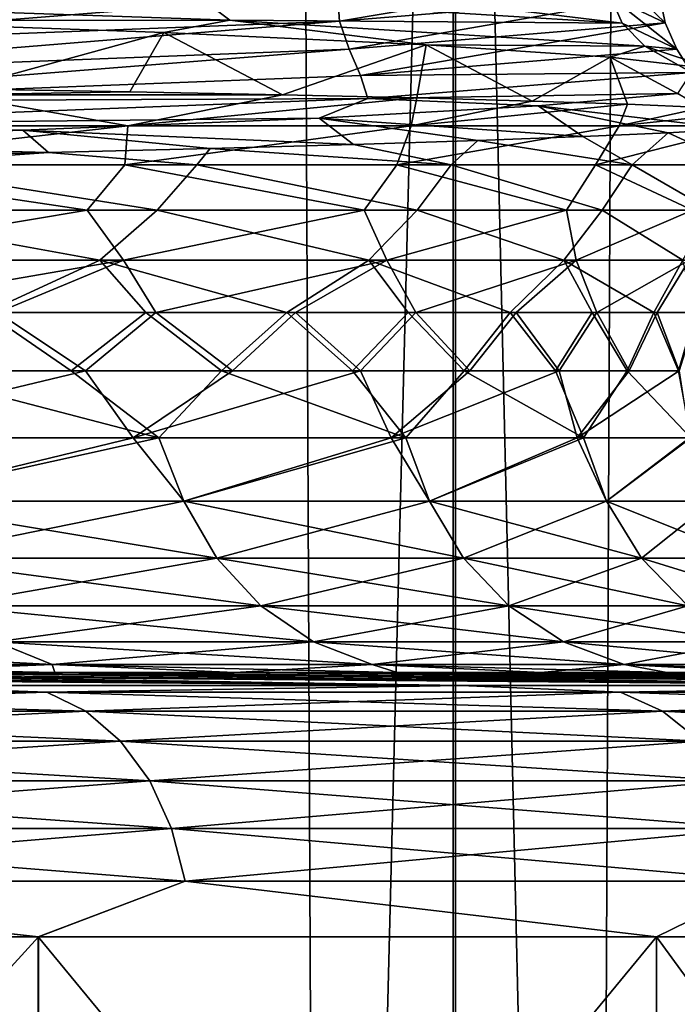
# Model space of a CAD drawing. Header units: metres. Extents: x -24 to 24, y -69 to 184.
# Tile 271 of 656: x 14.26 to 15.57, y -1.63 to 0.33. Entities that reach past the tile are written whole.
import ezdxf

# ---------------------------------------------------------------- set-up
doc = ezdxf.new("R2010")
doc.units = ezdxf.units.M
for name, color, linetype in [('146', 7, 'CONTINUOUS'), ('147', 7, 'CONTINUOUS'), ('16', 7, 'CONTINUOUS'), ('17', 7, 'CONTINUOUS'), ('18', 7, 'CONTINUOUS'), ('19', 7, 'CONTINUOUS'), ('21', 7, 'CONTINUOUS'), ('23', 7, 'CONTINUOUS'), ('367', 7, 'CONTINUOUS'), ('369', 7, 'CONTINUOUS'), ('45', 7, 'CONTINUOUS'), ('46', 7, 'CONTINUOUS'), ('47', 7, 'CONTINUOUS'), ('560', 2, 'CONTINUOUS'), ('569', 2, 'CONTINUOUS'), ('66', 7, 'CONTINUOUS'), ('67', 7, 'CONTINUOUS')]:
    doc.layers.add(name, color=color, linetype=linetype)

msp = doc.modelspace()

# ---------------------------------------------------------------- linework, layer by layer
at = {"layer": '146'}
for points in [[(15.534252, 0.434444, 1.284961), (14.889139, 0.382424, 4.612769), (14.893694, 0.326736, 4.573254)], [(15.530379, 0.378799, 1.242612), (15.534252, 0.434444, 1.284961), (14.893694, 0.326736, 4.573254)], [(14.613861, 0.375078, -5.49071), (14.593572, 0.427461, -5.479781), (15.456069, 0.322972, -2.196077)], [(14.593572, 0.427461, -5.479781), (15.433869, 0.375358, -2.189981), (15.456069, 0.322972, -2.196077)], [(15.433869, 0.375358, -2.189981), (15.431384, 0.430862, -2.146893), (15.541924, 0.323255, 1.20372)], [(15.431384, 0.430862, -2.146893), (15.530379, 0.378799, 1.242612), (15.541924, 0.323255, 1.20372)], [(13.153777, 0.380771, -8.473095), (14.674777, 0.328736, -5.428269), (13.871276, 0.328117, -7.32917)], [(13.153777, 0.380771, -8.473095), (14.613861, 0.375078, -5.49071), (14.674777, 0.328736, -5.428269)], [(14.889139, 0.382424, 4.612769), (13.539876, 0.330404, 7.722426), (13.551488, 0.274674, 7.687259)], [(14.893694, 0.326736, 4.573254), (14.889139, 0.382424, 4.612769), (13.551488, 0.274674, 7.687259)], [(14.613861, 0.375078, -5.49071), (15.456069, 0.322972, -2.196077), (14.674777, 0.328736, -5.428269)], [(15.530379, 0.378799, 1.242612), (14.893694, 0.326736, 4.573254), (14.912609, 0.271152, 4.540312)], [(15.541924, 0.323255, 1.20372), (15.530379, 0.378799, 1.242612), (14.912609, 0.271152, 4.540312)], [(15.456069, 0.322972, -2.196077), (15.433869, 0.375358, -2.189981), (15.564903, 0.270866, 1.202757)], [(15.433869, 0.375358, -2.189981), (15.541924, 0.323255, 1.20372), (15.564903, 0.270866, 1.202757)], [(14.893694, 0.326736, 4.573254), (13.551488, 0.274674, 7.687259), (13.575782, 0.219049, 7.661494)], [(14.912609, 0.271152, 4.540312), (14.893694, 0.326736, 4.573254), (13.575782, 0.219049, 7.661494)], [(13.871276, 0.328117, -7.32917), (14.674777, 0.328736, -5.428269), (14.543921, 0.303829, -5.882465)], [(14.543921, 0.303829, -5.882465), (14.674777, 0.328736, -5.428269), (15.066156, 0.27954, -4.374924)], [(14.674777, 0.328736, -5.428269), (15.501382, 0.276702, -2.126582), (15.066156, 0.27954, -4.374924)], [(14.674777, 0.328736, -5.428269), (15.456069, 0.322972, -2.196077), (15.501382, 0.276702, -2.126582)], [(15.541924, 0.323255, 1.20372), (14.912609, 0.271152, 4.540312), (14.935199, 0.21876, 4.544522)], [(15.564903, 0.270866, 1.202757), (15.541924, 0.323255, 1.20372), (14.935199, 0.21876, 4.544522)], [(15.456069, 0.322972, -2.196077), (15.564903, 0.270866, 1.202757), (15.501382, 0.276702, -2.126582)], [(15.066156, 0.27954, -4.374924), (15.501382, 0.276702, -2.126582), (15.432581, 0.255252, -2.822139)], [(15.432581, 0.255252, -2.822139), (15.501382, 0.276702, -2.126582), (15.639406, 0.230964, -1.240168)], [(15.501382, 0.276702, -2.126582), (15.594476, 0.224668, 1.275732), (15.639406, 0.230964, -1.240168)], [(15.501382, 0.276702, -2.126582), (15.564903, 0.270866, 1.202757), (15.594476, 0.224668, 1.275732)], [(14.912609, 0.271152, 4.540312), (13.575782, 0.219049, 7.661494), (13.596834, 0.166655, 7.670654)], [(14.935199, 0.21876, 4.544522), (14.912609, 0.271152, 4.540312), (13.596834, 0.166655, 7.670654)], [(15.564903, 0.270866, 1.202757), (14.935199, 0.21876, 4.544522), (15.594476, 0.224668, 1.275732)], [(14.935199, 0.21876, 4.544522), (13.596834, 0.166655, 7.670654), (14.949656, 0.172634, 4.61768)], [(15.594476, 0.224668, 1.275732), (14.935199, 0.21876, 4.544522), (14.949656, 0.172634, 4.61768)], [(15.594476, 0.224668, 1.275732), (14.949656, 0.172634, 4.61768), (15.567372, 0.182387, 1.945757)], [(15.567372, 0.182387, 1.945757), (14.949656, 0.172634, 4.61768), (15.289258, 0.158099, 3.516764)], [(14.949656, 0.172634, 4.61768), (13.596834, 0.166655, 7.670654), (13.597433, 0.120599, 7.741124)], [(14.949656, 0.172634, 4.61768), (13.597433, 0.120599, 7.741124), (14.853026, 0.133811, 5.051401)], [(15.289258, 0.158099, 3.516764), (14.949656, 0.172634, 4.61768), (14.853026, 0.133811, 5.051401)], [(14.263188, 0.109523, 6.533797), (13.597433, 0.120599, 7.741124), (13.525843, 0.085234, 7.948623)], [(14.853026, 0.133811, 5.051401), (13.597433, 0.120599, 7.741124), (14.263188, 0.109523, 6.533797)]]:
    msp.add_3dface(points, dxfattribs=at)
at = {"layer": '147'}
for points in [[(14.135059, 0.192118, -7.326084), (13.871276, 0.328117, -7.32917), (14.543921, 0.303829, -5.882465)], [(14.475952, 0.186116, -6.602068), (14.135059, 0.192118, -7.326084), (14.543921, 0.303829, -5.882465)], [(14.779647, 0.180118, -5.862766), (14.475952, 0.186116, -6.602068), (14.543921, 0.303829, -5.882465)], [(14.779647, 0.180118, -5.862766), (14.543921, 0.303829, -5.882465), (15.066156, 0.27954, -4.374924)], [(15.047514, 0.173994, -5.10434), (14.779647, 0.180118, -5.862766), (15.066156, 0.27954, -4.374924)], [(15.276916, 0.167705, -4.333444), (15.047514, 0.173994, -5.10434), (15.066156, 0.27954, -4.374924)], [(15.276916, 0.167705, -4.333444), (15.066156, 0.27954, -4.374924), (15.432581, 0.255252, -2.822139)], [(15.467018, 0.161264, -3.553049), (15.276916, 0.167705, -4.333444), (15.432581, 0.255252, -2.822139)], [(15.617587, 0.154672, -2.764434), (15.432581, 0.255252, -2.822139), (15.639406, 0.230964, -1.240168)], [(15.617587, 0.154672, -2.764434), (15.467018, 0.161264, -3.553049), (15.432581, 0.255252, -2.822139)], [(15.678008, 0.112189, 2.025953), (15.567372, 0.182387, 1.945757), (15.289258, 0.158099, 3.516764)], [(15.377769, 0.096992, 3.596845), (15.289258, 0.158099, 3.516764), (14.853026, 0.133811, 5.051401)], [(15.547595, 0.104649, 2.815593), (15.678008, 0.112189, 2.025953), (15.289258, 0.158099, 3.516764)], [(15.377769, 0.096992, 3.596845), (15.547595, 0.104649, 2.815593), (15.289258, 0.158099, 3.516764)], [(14.921402, 0.081309, 5.128381), (14.853026, 0.133811, 5.051401), (14.263188, 0.109523, 6.533797)], [(15.168888, 0.089212, 4.368341), (15.377769, 0.096992, 3.596845), (14.853026, 0.133811, 5.051401)], [(14.921402, 0.081309, 5.128381), (15.168888, 0.089212, 4.368341), (14.853026, 0.133811, 5.051401)], [(14.313931, 0.065161, 6.604653), (14.263188, 0.109523, 6.533797), (13.525843, 0.085234, 7.948623)], [(14.636209, 0.073293, 5.874306), (14.921402, 0.081309, 5.128381), (14.263188, 0.109523, 6.533797)], [(14.313931, 0.065161, 6.604653), (14.636209, 0.073293, 5.874306), (14.263188, 0.109523, 6.533797)], [(13.955204, 0.056909, 7.317956), (14.313931, 0.065161, 6.604653), (13.525843, 0.085234, 7.948623)]]:
    msp.add_3dface(points, dxfattribs=at)
at = {"layer": '16'}
for points in [[(12.9335, -2.987335, -14.926053), (14.293755, -1.495656, -13.629052), (14.293748, -2.987335, -13.629059)], [(12.933509, -1.495656, -14.926046), (14.293755, -1.495656, -13.629052), (12.9335, -2.987335, -14.926053)], [(14.293748, -2.987335, -13.629059), (15.524555, -1.495656, -12.208631), (15.52455, -2.987335, -12.208638)], [(14.293755, -1.495656, -13.629052), (15.524555, -1.495656, -12.208631), (14.293748, -2.987335, -13.629059)], [(15.52455, -2.987335, -12.208638), (16.614762, -1.495656, -10.677649), (16.614758, -2.987335, -10.677655)], [(15.524555, -1.495656, -12.208631), (16.614762, -1.495656, -10.677649), (15.52455, -2.987335, -12.208638)]]:
    msp.add_3dface(points, dxfattribs=at)
at = {"layer": '17'}
for points in [[(14.293748, -2.987335, 13.629059), (12.933481, -1.495656, 14.92607), (12.9335, -2.987335, 14.926053)], [(14.293732, -1.495656, 13.629076), (12.933481, -1.495656, 14.92607), (14.293748, -2.987335, 13.629059)], [(15.52455, -2.987335, 12.208638), (14.293732, -1.495656, 13.629076), (14.293748, -2.987335, 13.629059)], [(15.524549, -1.495656, 12.20864), (14.293732, -1.495656, 13.629076), (15.52455, -2.987335, 12.208638)], [(16.614758, -2.987335, 10.677655), (15.524549, -1.495656, 12.20864), (15.52455, -2.987335, 12.208638)], [(16.61477, -1.495656, 10.677637), (15.524549, -1.495656, 12.20864), (16.614758, -2.987335, 10.677655)]]:
    msp.add_3dface(points, dxfattribs=at)
at = {"layer": '18'}
for points in [[(14.022255, -0.369433, 6.949738), (14.359093, -0.369433, 6.224062), (14.189774, -0.252895, 6.60097)], [(14.387437, -0.369433, -6.15826), (14.057862, -0.369433, -6.877427), (14.212313, -0.252895, -6.552302)], [(14.189774, -0.252895, 6.60097), (14.359093, -0.369433, 6.224062), (14.507968, -0.252895, 5.868677)], [(14.527994, -0.252895, -5.818924), (14.387437, -0.369433, -6.15826), (14.212313, -0.252895, -6.552302)], [(14.359093, -0.369433, 6.224062), (14.658407, -0.369433, 5.482118), (14.507968, -0.252895, 5.868677)], [(14.680249, -0.369433, -5.423355), (14.387437, -0.369433, -6.15826), (14.527994, -0.252895, -5.818924)], [(14.507968, -0.252895, 5.868677), (14.658407, -0.369433, 5.482118), (14.788399, -0.252895, 5.12111)], [(14.805862, -0.252895, -5.0704), (14.680249, -0.369433, -5.423355), (14.527994, -0.252895, -5.818924)], [(14.658407, -0.369433, 5.482118), (14.919414, -0.369433, 4.725841), (14.788399, -0.252895, 5.12111)], [(14.935553, -0.369433, -4.674588), (14.680249, -0.369433, -5.423355), (14.805862, -0.252895, -5.0704)], [(14.788399, -0.252895, 5.12111), (14.919414, -0.369433, 4.725841), (15.030338, -0.252895, 4.360212)], [(15.045192, -0.252895, -4.308678), (14.935553, -0.369433, -4.674588), (14.805862, -0.252895, -5.0704)], [(14.919414, -0.369433, 4.725841), (15.141432, -0.369433, 3.957212), (15.030338, -0.252895, 4.360212)], [(15.152693, -0.369433, -3.913874), (14.935553, -0.369433, -4.674588), (15.045192, -0.252895, -4.308678)], [(15.030338, -0.252895, 4.360212), (15.141432, -0.369433, 3.957212), (15.233155, -0.252895, 3.587966)], [(15.245361, -0.252895, -3.535741), (15.152693, -0.369433, -3.913874), (15.045192, -0.252895, -4.308678)], [(15.141432, -0.369433, 3.957212), (15.323878, -0.369433, 3.178246), (15.233155, -0.252895, 3.587966)], [(15.331113, -0.369433, -3.143162), (15.152693, -0.369433, -3.913874), (15.245361, -0.252895, -3.535741)], [(15.233155, -0.252895, 3.587966), (15.323878, -0.369433, 3.178246), (15.396322, -0.252895, 2.806381)], [(15.405849, -0.252895, -2.753601), (15.331113, -0.369433, -3.143162), (15.245361, -0.252895, -3.535741)], [(15.323878, -0.369433, 3.178246), (15.466277, -0.369433, 2.39098), (15.396322, -0.252895, 2.806381)], [(15.470358, -0.369433, -2.364426), (15.331113, -0.369433, -3.143162), (15.405849, -0.252895, -2.753601)], [(15.396322, -0.252895, 2.806381), (15.466277, -0.369433, 2.39098), (15.519415, -0.252895, 2.017491)], [(15.526237, -0.252895, -1.964294), (15.470358, -0.369433, -2.364426), (15.405849, -0.252895, -2.753601)], [(15.466277, -0.369433, 2.39098), (15.568256, -0.369433, 1.597469), (15.519415, -0.252895, 2.017491)], [(15.570074, -0.369433, -1.57965), (15.470358, -0.369433, -2.364426), (15.526237, -0.252895, -1.964294)], [(15.519415, -0.252895, 2.017491), (15.568256, -0.369433, 1.597469), (15.602113, -0.252895, 1.22335)], [(15.606213, -0.252895, -1.169874), (15.570074, -0.369433, -1.57965), (15.526237, -0.252895, -1.964294)]]:
    msp.add_3dface(points, dxfattribs=at)
at = {"layer": '19'}
for points in [[(14.135059, 0.192118, -7.326084), (14.475952, 0.186116, -6.602068), (14.12331, 0.180118, -7.303569)], [(14.475952, 0.186116, -6.602068), (14.779647, 0.180118, -5.862766), (14.12331, 0.180118, -7.303569)]]:
    msp.add_3dface(points, dxfattribs=at)
at = {"layer": '21'}
for points in [[(13.935088, -0.995675, -13.286979), (12.557373, -0.96941, -10.305569), (15.135002, -0.995675, -11.902194)], [(12.557373, -0.96941, -10.305569), (13.047924, -0.96941, -9.676985), (15.135002, -0.995675, -11.902194)], [(13.047924, -0.96941, -9.676985), (13.507042, -0.96941, -9.025087), (15.135002, -0.995675, -11.902194)], [(15.135002, -0.995675, -11.902194), (13.507042, -0.96941, -9.025087), (16.197843, -0.995675, -10.40963)], [(13.507042, -0.96941, -9.025087), (13.933617, -0.96941, -8.351448), (16.197843, -0.995675, -10.40963)], [(13.933617, -0.96941, -8.351448), (14.326619, -0.96941, -7.657698), (16.197843, -0.995675, -10.40963)], [(16.197843, -0.995675, -10.40963), (14.326619, -0.96941, -7.657698), (17.113992, -0.995675, -8.822799)], [(14.326619, -0.96941, -7.657698), (14.685105, -0.96941, -6.945505), (17.113992, -0.995675, -8.822799)], [(14.685105, -0.96941, -6.945505), (15.008214, -0.96941, -6.21658), (17.113992, -0.995675, -8.822799)], [(17.113992, -0.995675, -8.822799), (15.008214, -0.96941, -6.21658), (17.875163, -0.995675, -7.15605)], [(15.008214, -0.96941, -6.21658), (15.29517, -0.96941, -5.472671), (17.875163, -0.995675, -7.15605)], [(15.29517, -0.96941, -5.472671), (15.545281, -0.96941, -4.715569), (17.875163, -0.995675, -7.15605)], [(17.875163, -0.995675, -7.15605), (15.545281, -0.96941, -4.715569), (18.474455, -0.995675, -5.424482)], [(15.545281, -0.96941, -4.715569), (15.757941, -0.96941, -3.947105), (18.474455, -0.995675, -5.424482)]]:
    msp.add_3dface(points, dxfattribs=at)
at = {"layer": '23'}
for points in [[(15.134945, -0.995675, 11.902266), (12.036575, -0.96941, 10.909318), (13.935015, -0.995675, 13.287056)], [(12.557375, -0.96941, 10.305566), (12.036575, -0.96941, 10.909318), (15.134945, -0.995675, 11.902266)], [(13.047926, -0.96941, 9.676982), (12.557375, -0.96941, 10.305566), (15.134945, -0.995675, 11.902266)], [(16.197812, -0.995675, 10.409678), (13.047926, -0.96941, 9.676982), (15.134945, -0.995675, 11.902266)], [(13.507044, -0.96941, 9.025083), (13.047926, -0.96941, 9.676982), (16.197812, -0.995675, 10.409678)], [(13.933619, -0.96941, 8.351444), (13.507044, -0.96941, 9.025083), (16.197812, -0.995675, 10.409678)], [(17.113975, -0.995675, 8.822832), (13.933619, -0.96941, 8.351444), (16.197812, -0.995675, 10.409678)], [(14.326621, -0.96941, 7.657694), (13.933619, -0.96941, 8.351444), (17.113975, -0.995675, 8.822832)], [(14.685107, -0.96941, 6.945502), (14.326621, -0.96941, 7.657694), (17.113975, -0.995675, 8.822832)], [(17.87514, -0.995675, 7.156107), (14.685107, -0.96941, 6.945502), (17.113975, -0.995675, 8.822832)], [(15.008216, -0.96941, 6.216576), (14.685107, -0.96941, 6.945502), (17.87514, -0.995675, 7.156107)], [(15.295172, -0.96941, 5.472667), (15.008216, -0.96941, 6.216576), (17.87514, -0.995675, 7.156107)], [(18.47443, -0.995675, 5.424568), (15.295172, -0.96941, 5.472667), (17.87514, -0.995675, 7.156107)], [(15.545282, -0.96941, 4.715565), (15.295172, -0.96941, 5.472667), (18.47443, -0.995675, 5.424568)], [(15.757943, -0.96941, 3.9471), (15.545282, -0.96941, 4.715565), (18.47443, -0.995675, 5.424568)]]:
    msp.add_3dface(points, dxfattribs=at)
at = {"layer": '367'}
for points in [[(15.119628, 145.2, -18.959413), (13.359252, -68.3, -20.238401), (13.359252, 145.2, -20.238401)], [(15.119628, -68.3, -18.959413), (13.359252, -68.3, -20.238401), (15.119628, 145.2, -18.959413)], [(16.758269, 145.2, -17.527775), (15.119628, -68.3, -18.959413), (15.119628, 145.2, -18.959413)], [(16.758269, -68.3, -17.527775), (15.119628, -68.3, -18.959413), (16.758269, 145.2, -17.527775)]]:
    msp.add_3dface(points, dxfattribs=at)
at = {"layer": '369'}
for points in [[(14.535493, 68.627185, 19.410872), (15.119628, -68.3, 18.959413), (15.75032, 69.513851, 18.438815)], [(15.119628, -68.3, 18.959413), (16.758269, -68.3, 17.527775), (15.75032, 69.513851, 18.438815)], [(13.242505, 67.863377, 20.314984), (13.359252, -68.3, 20.238401), (14.535493, 68.627185, 19.410872)], [(13.359252, -68.3, 20.238401), (15.119628, -68.3, 18.959413), (14.535493, 68.627185, 19.410872)]]:
    msp.add_3dface(points, dxfattribs=at)
at = {"layer": '45'}
for points in [[(14.533837, -0.502216, 5.84431), (14.022255, -0.369433, 6.949738), (13.909733, -0.502216, 7.204701)], [(14.359093, -0.369433, 6.224062), (14.022255, -0.369433, 6.949738), (14.533837, -0.502216, 5.84431)], [(14.658407, -0.369433, 5.482118), (14.359093, -0.369433, 6.224062), (14.533837, -0.502216, 5.84431)], [(15.025261, -0.502216, 4.430565), (14.658407, -0.369433, 5.482118), (14.533837, -0.502216, 5.84431)], [(14.919414, -0.369433, 4.725841), (14.658407, -0.369433, 5.482118), (15.025261, -0.502216, 4.430565)], [(15.141432, -0.369433, 3.957212), (14.919414, -0.369433, 4.725841), (15.025261, -0.502216, 4.430565)], [(15.379518, -0.502216, 2.976374), (15.141432, -0.369433, 3.957212), (15.025261, -0.502216, 4.430565)], [(15.323878, -0.369433, 3.178246), (15.141432, -0.369433, 3.957212), (15.379518, -0.502216, 2.976374)], [(15.466277, -0.369433, 2.39098), (15.323878, -0.369433, 3.178246), (15.379518, -0.502216, 2.976374)], [(15.593374, -0.502216, 1.495011), (15.466277, -0.369433, 2.39098), (15.379518, -0.502216, 2.976374)], [(15.568256, -0.369433, 1.597469), (15.466277, -0.369433, 2.39098), (15.593374, -0.502216, 1.495011)], [(14.533837, -0.502216, 5.84431), (13.909733, -0.502216, 7.204701), (13.962564, -0.628535, 7.198202)], [(14.583573, -0.628535, 5.838382), (14.533837, -0.502216, 5.84431), (13.962564, -0.628535, 7.198202)], [(15.025261, -0.502216, 4.430565), (14.533837, -0.502216, 5.84431), (14.583573, -0.628535, 5.838382)], [(15.072511, -0.628535, 4.425689), (15.025261, -0.502216, 4.430565), (14.583573, -0.628535, 5.838382)], [(15.379518, -0.502216, 2.976374), (15.025261, -0.502216, 4.430565), (15.072511, -0.628535, 4.425689)], [(15.42495, -0.628535, 2.972915), (15.379518, -0.502216, 2.976374), (15.072511, -0.628535, 4.425689)], [(15.593374, -0.502216, 1.495011), (15.379518, -0.502216, 2.976374), (15.42495, -0.628535, 2.972915)], [(15.637698, -0.628535, 1.493219), (15.593374, -0.502216, 1.495011), (15.42495, -0.628535, 2.972915)], [(14.649341, -0.74198, 5.864711), (13.962564, -0.628535, 7.198202), (14.025531, -0.74198, 7.230664)], [(14.583573, -0.628535, 5.838382), (13.962564, -0.628535, 7.198202), (14.649341, -0.74198, 5.864711)], [(15.140484, -0.74198, 4.445647), (14.583573, -0.628535, 5.838382), (14.649341, -0.74198, 5.864711)], [(15.072511, -0.628535, 4.425689), (14.583573, -0.628535, 5.838382), (15.140484, -0.74198, 4.445647)], [(15.494512, -0.74198, 2.986322), (15.072511, -0.628535, 4.425689), (15.140484, -0.74198, 4.445647)], [(15.42495, -0.628535, 2.972915), (15.072511, -0.628535, 4.425689), (15.494512, -0.74198, 2.986322)], [(15.70822, -0.74198, 1.499953), (15.42495, -0.628535, 2.972915), (15.494512, -0.74198, 2.986322)], [(15.637698, -0.628535, 1.493219), (15.42495, -0.628535, 2.972915), (15.70822, -0.74198, 1.499953)], [(14.736805, -0.836913, 5.899727), (14.025531, -0.74198, 7.230664), (14.109271, -0.836913, 7.273835)], [(14.649341, -0.74198, 5.864711), (14.025531, -0.74198, 7.230664), (14.736805, -0.836913, 5.899727)], [(15.230881, -0.836913, 4.47219), (14.649341, -0.74198, 5.864711), (14.736805, -0.836913, 5.899727)], [(15.140484, -0.74198, 4.445647), (14.649341, -0.74198, 5.864711), (15.230881, -0.836913, 4.47219)], [(15.587023, -0.836913, 3.004152), (15.140484, -0.74198, 4.445647), (15.230881, -0.836913, 4.47219)], [(15.494512, -0.74198, 2.986322), (15.140484, -0.74198, 4.445647), (15.587023, -0.836913, 3.004152)], [(15.802006, -0.836913, 1.508909), (15.494512, -0.74198, 2.986322), (15.587023, -0.836913, 3.004152)], [(15.70822, -0.74198, 1.499953), (15.494512, -0.74198, 2.986322), (15.802006, -0.836913, 1.508909)], [(14.84162, -0.908616, 5.941688), (14.109271, -0.836913, 7.273835), (14.209622, -0.908616, 7.32557)], [(14.736805, -0.836913, 5.899727), (14.109271, -0.836913, 7.273835), (14.84162, -0.908616, 5.941688)], [(15.339209, -0.908616, 4.503998), (14.736805, -0.836913, 5.899727), (14.84162, -0.908616, 5.941688)], [(15.230881, -0.836913, 4.47219), (14.736805, -0.836913, 5.899727), (15.339209, -0.908616, 4.503998)], [(15.697884, -0.908616, 3.025519), (15.230881, -0.836913, 4.47219), (15.339209, -0.908616, 4.503998)], [(15.587023, -0.836913, 3.004152), (15.230881, -0.836913, 4.47219), (15.697884, -0.908616, 3.025519)], [(14.321599, -0.953528, 7.383297), (13.448941, -0.908616, 8.643109), (13.554922, -0.953528, 8.71122)], [(14.209622, -0.908616, 7.32557), (13.448941, -0.908616, 8.643109), (14.321599, -0.953528, 7.383297)], [(14.958577, -0.953528, 5.988511), (14.209622, -0.908616, 7.32557), (14.321599, -0.953528, 7.383297)], [(14.84162, -0.908616, 5.941688), (14.209622, -0.908616, 7.32557), (14.958577, -0.953528, 5.988511)], [(15.460087, -0.953528, 4.539491), (14.84162, -0.908616, 5.941688), (14.958577, -0.953528, 5.988511)], [(15.339209, -0.908616, 4.503998), (14.84162, -0.908616, 5.941688), (15.460087, -0.953528, 4.539491)], [(15.821589, -0.953528, 3.049361), (15.339209, -0.908616, 4.503998), (15.460087, -0.953528, 4.539491)], [(15.697884, -0.908616, 3.025519), (15.339209, -0.908616, 4.503998), (15.821589, -0.953528, 3.049361)], [(14.326621, -0.96941, 7.657694), (14.321599, -0.953528, 7.383297), (13.554922, -0.953528, 8.71122)], [(13.933619, -0.96941, 8.351444), (14.326621, -0.96941, 7.657694), (13.554922, -0.953528, 8.71122)], [(15.008216, -0.96941, 6.216576), (14.958577, -0.953528, 5.988511), (14.321599, -0.953528, 7.383297)], [(14.685107, -0.96941, 6.945502), (15.008216, -0.96941, 6.216576), (14.321599, -0.953528, 7.383297)], [(14.326621, -0.96941, 7.657694), (14.685107, -0.96941, 6.945502), (14.321599, -0.953528, 7.383297)], [(15.545282, -0.96941, 4.715565), (15.460087, -0.953528, 4.539491), (14.958577, -0.953528, 5.988511)], [(15.295172, -0.96941, 5.472667), (15.545282, -0.96941, 4.715565), (14.958577, -0.953528, 5.988511)], [(15.008216, -0.96941, 6.216576), (15.295172, -0.96941, 5.472667), (14.958577, -0.953528, 5.988511)], [(15.932639, -0.96941, 3.169129), (15.821589, -0.953528, 3.049361), (15.460087, -0.953528, 4.539491)], [(15.757943, -0.96941, 3.9471), (15.932639, -0.96941, 3.169129), (15.460087, -0.953528, 4.539491)], [(15.545282, -0.96941, 4.715565), (15.757943, -0.96941, 3.9471), (15.460087, -0.953528, 4.539491)]]:
    msp.add_3dface(points, dxfattribs=at)
at = {"layer": '46'}
for points in [[(13.831266, -0.502216, -7.354214), (14.387437, -0.369433, -6.15826), (14.4829, -0.502216, -5.969421)], [(14.057862, -0.369433, -6.877427), (14.387437, -0.369433, -6.15826), (13.831266, -0.502216, -7.354214)], [(14.387437, -0.369433, -6.15826), (14.680249, -0.369433, -5.423355), (14.4829, -0.502216, -5.969421)], [(14.4829, -0.502216, -5.969421), (14.935553, -0.369433, -4.674588), (14.996292, -0.502216, -4.527648)], [(14.680249, -0.369433, -5.423355), (14.935553, -0.369433, -4.674588), (14.4829, -0.502216, -5.969421)], [(14.935553, -0.369433, -4.674588), (15.152693, -0.369433, -3.913874), (14.996292, -0.502216, -4.527648)], [(14.996292, -0.502216, -4.527648), (15.331113, -0.369433, -3.143162), (15.366542, -0.502216, -3.042657)], [(15.152693, -0.369433, -3.913874), (15.331113, -0.369433, -3.143162), (14.996292, -0.502216, -4.527648)], [(15.331113, -0.369433, -3.143162), (15.470358, -0.369433, -2.364426), (15.366542, -0.502216, -3.042657)], [(15.366542, -0.502216, -3.042657), (15.570074, -0.369433, -1.57965), (15.590115, -0.502216, -1.528624)], [(15.470358, -0.369433, -2.364426), (15.570074, -0.369433, -1.57965), (15.366542, -0.502216, -3.042657)], [(13.831266, -0.502216, -7.354214), (14.4829, -0.502216, -5.969421), (13.962564, -0.628535, -7.198202)], [(13.962564, -0.628535, -7.198202), (14.4829, -0.502216, -5.969421), (14.583573, -0.628535, -5.838382)], [(14.4829, -0.502216, -5.969421), (14.996292, -0.502216, -4.527648), (14.583573, -0.628535, -5.838382)], [(14.583573, -0.628535, -5.838382), (14.996292, -0.502216, -4.527648), (15.072511, -0.628535, -4.425689)], [(14.996292, -0.502216, -4.527648), (15.366542, -0.502216, -3.042657), (15.072511, -0.628535, -4.425689)], [(15.072511, -0.628535, -4.425689), (15.366542, -0.502216, -3.042657), (15.42495, -0.628535, -2.972915)], [(15.366542, -0.502216, -3.042657), (15.590115, -0.502216, -1.528624), (15.42495, -0.628535, -2.972915)], [(15.42495, -0.628535, -2.972915), (15.590115, -0.502216, -1.528624), (15.637698, -0.628535, -1.493219)], [(13.962564, -0.628535, -7.198202), (14.583573, -0.628535, -5.838382), (14.025531, -0.74198, -7.230664)], [(14.025531, -0.74198, -7.230664), (14.583573, -0.628535, -5.838382), (14.649341, -0.74198, -5.864711)], [(14.583573, -0.628535, -5.838382), (15.072511, -0.628535, -4.425689), (14.649341, -0.74198, -5.864711)], [(14.649341, -0.74198, -5.864711), (15.072511, -0.628535, -4.425689), (15.140484, -0.74198, -4.445647)], [(15.072511, -0.628535, -4.425689), (15.42495, -0.628535, -2.972915), (15.140484, -0.74198, -4.445647)], [(15.140484, -0.74198, -4.445647), (15.42495, -0.628535, -2.972915), (15.494512, -0.74198, -2.986322)], [(15.42495, -0.628535, -2.972915), (15.637698, -0.628535, -1.493219), (15.494512, -0.74198, -2.986322)], [(15.494512, -0.74198, -2.986322), (15.637698, -0.628535, -1.493219), (15.70822, -0.74198, -1.499953)], [(14.025531, -0.74198, -7.230664), (14.649341, -0.74198, -5.864711), (14.109271, -0.836913, -7.273835)], [(14.109271, -0.836913, -7.273835), (14.649341, -0.74198, -5.864711), (14.736805, -0.836913, -5.899727)], [(14.649341, -0.74198, -5.864711), (15.140484, -0.74198, -4.445647), (14.736805, -0.836913, -5.899727)], [(14.736805, -0.836913, -5.899727), (15.140484, -0.74198, -4.445647), (15.230881, -0.836913, -4.47219)], [(15.140484, -0.74198, -4.445647), (15.494512, -0.74198, -2.986322), (15.230881, -0.836913, -4.47219)], [(15.230881, -0.836913, -4.47219), (15.494512, -0.74198, -2.986322), (15.587023, -0.836913, -3.004152)], [(15.494512, -0.74198, -2.986322), (15.70822, -0.74198, -1.499953), (15.587023, -0.836913, -3.004152)], [(14.109271, -0.836913, -7.273835), (14.736805, -0.836913, -5.899727), (14.209622, -0.908616, -7.32557)], [(14.209622, -0.908616, -7.32557), (14.736805, -0.836913, -5.899727), (14.84162, -0.908616, -5.941688)], [(14.736805, -0.836913, -5.899727), (15.230881, -0.836913, -4.47219), (14.84162, -0.908616, -5.941688)], [(14.84162, -0.908616, -5.941688), (15.230881, -0.836913, -4.47219), (15.339209, -0.908616, -4.503998)], [(15.230881, -0.836913, -4.47219), (15.587023, -0.836913, -3.004152), (15.339209, -0.908616, -4.503998)], [(15.339209, -0.908616, -4.503998), (15.587023, -0.836913, -3.004152), (15.697884, -0.908616, -3.025519)], [(13.554922, -0.953528, -8.71122), (14.209622, -0.908616, -7.32557), (14.321599, -0.953528, -7.383297)], [(14.209622, -0.908616, -7.32557), (14.84162, -0.908616, -5.941688), (14.321599, -0.953528, -7.383297)], [(14.321599, -0.953528, -7.383297), (14.84162, -0.908616, -5.941688), (14.958577, -0.953528, -5.988511)], [(14.84162, -0.908616, -5.941688), (15.339209, -0.908616, -4.503998), (14.958577, -0.953528, -5.988511)], [(14.958577, -0.953528, -5.988511), (15.339209, -0.908616, -4.503998), (15.460087, -0.953528, -4.539491)], [(15.339209, -0.908616, -4.503998), (15.697884, -0.908616, -3.025519), (15.460087, -0.953528, -4.539491)], [(15.460087, -0.953528, -4.539491), (15.697884, -0.908616, -3.025519), (15.821589, -0.953528, -3.049361)], [(13.933617, -0.96941, -8.351448), (13.554922, -0.953528, -8.71122), (14.321599, -0.953528, -7.383297)], [(14.326619, -0.96941, -7.657698), (13.933617, -0.96941, -8.351448), (14.321599, -0.953528, -7.383297)], [(14.685105, -0.96941, -6.945505), (14.321599, -0.953528, -7.383297), (14.958577, -0.953528, -5.988511)], [(14.685105, -0.96941, -6.945505), (14.326619, -0.96941, -7.657698), (14.321599, -0.953528, -7.383297)], [(15.008214, -0.96941, -6.21658), (14.685105, -0.96941, -6.945505), (14.958577, -0.953528, -5.988511)], [(15.29517, -0.96941, -5.472671), (14.958577, -0.953528, -5.988511), (15.460087, -0.953528, -4.539491)], [(15.29517, -0.96941, -5.472671), (15.008214, -0.96941, -6.21658), (14.958577, -0.953528, -5.988511)], [(15.545281, -0.96941, -4.715569), (15.29517, -0.96941, -5.472671), (15.460087, -0.953528, -4.539491)], [(15.757941, -0.96941, -3.947105), (15.460087, -0.953528, -4.539491), (15.821589, -0.953528, -3.049361)], [(15.757941, -0.96941, -3.947105), (15.545281, -0.96941, -4.715569), (15.460087, -0.953528, -4.539491)]]:
    msp.add_3dface(points, dxfattribs=at)
at = {"layer": '47'}
for points in [[(14.12331, 0.180118, -7.303569), (14.472193, 0.118677, -6.37837), (13.764093, 0.118677, -7.78959)], [(14.12331, 0.180118, -7.303569), (14.779647, 0.180118, -5.862766), (14.472193, 0.118677, -6.37837)], [(14.472193, 0.118677, -6.37837), (14.779647, 0.180118, -5.862766), (15.047514, 0.173994, -5.10434)], [(15.036053, 0.118677, -4.903579), (14.472193, 0.118677, -6.37837), (15.047514, 0.173994, -5.10434)], [(15.276916, 0.167705, -4.333444), (15.036053, 0.118677, -4.903579), (15.047514, 0.173994, -5.10434)], [(15.467018, 0.161264, -3.553049), (15.036053, 0.118677, -4.903579), (15.276916, 0.167705, -4.333444)], [(15.450053, 0.118677, -3.379915), (15.036053, 0.118677, -4.903579), (15.467018, 0.161264, -3.553049)], [(15.617587, 0.154672, -2.764434), (15.450053, 0.118677, -3.379915), (15.467018, 0.161264, -3.553049)], [(15.728297, 0.14793, -1.9693), (15.450053, 0.118677, -3.379915), (15.617587, 0.154672, -2.764434)], [(15.710068, 0.118677, -1.822565), (15.450053, 0.118677, -3.379915), (15.728297, 0.14793, -1.9693)], [(14.472193, 0.118677, -6.37837), (13.784152, 0.040913, -7.610238), (13.764093, 0.118677, -7.78959)], [(14.465865, 0.040913, -6.2175), (13.784152, 0.040913, -7.610238), (14.472193, 0.118677, -6.37837)], [(15.036053, 0.118677, -4.903579), (14.465865, 0.040913, -6.2175), (14.472193, 0.118677, -6.37837)], [(15.00728, 0.040913, -4.764462), (14.465865, 0.040913, -6.2175), (15.036053, 0.118677, -4.903579)], [(15.450053, 0.118677, -3.379915), (15.00728, 0.040913, -4.764462), (15.036053, 0.118677, -4.903579)], [(15.403147, 0.040913, -3.265216), (15.00728, 0.040913, -4.764462), (15.450053, 0.118677, -3.379915)], [(15.710068, 0.118677, -1.822565), (15.403147, 0.040913, -3.265216), (15.450053, 0.118677, -3.379915)], [(15.649625, 0.040913, -1.734301), (15.403147, 0.040913, -3.265216), (15.710068, 0.118677, -1.822565)], [(15.377769, 0.096992, 3.596845), (15.476195, 0.040913, 2.899303), (15.547595, 0.104649, 2.815593)], [(15.476195, 0.040913, 2.899303), (15.686327, 0.040913, 1.362978), (15.547595, 0.104649, 2.815593)], [(15.547595, 0.104649, 2.815593), (15.686327, 0.040913, 1.362978), (15.678008, 0.112189, 2.025953)], [(14.636209, 0.073293, 5.874306), (15.115966, 0.040913, 4.407509), (14.921402, 0.081309, 5.128381)], [(14.921402, 0.081309, 5.128381), (15.115966, 0.040913, 4.407509), (15.168888, 0.089212, 4.368341)], [(15.115966, 0.040913, 4.407509), (15.476195, 0.040913, 2.899303), (15.168888, 0.089212, 4.368341)], [(15.168888, 0.089212, 4.368341), (15.476195, 0.040913, 2.899303), (15.377769, 0.096992, 3.596845)], [(13.955204, 0.056909, 7.317956), (13.960615, 0.040913, 7.281469), (14.313931, 0.065161, 6.604653)], [(13.960615, 0.040913, 7.281469), (14.609134, 0.040913, 5.872968), (14.313931, 0.065161, 6.604653)], [(14.313931, 0.065161, 6.604653), (14.609134, 0.040913, 5.872968), (14.636209, 0.073293, 5.874306)], [(14.609134, 0.040913, 5.872968), (15.115966, 0.040913, 4.407509), (14.636209, 0.073293, 5.874306)], [(14.390748, -0.049718, -6.259479), (13.696179, -0.049718, -7.660899), (13.784152, 0.040913, -7.610238)], [(14.465865, 0.040913, -6.2175), (14.390748, -0.049718, -6.259479), (13.784152, 0.040913, -7.610238)], [(13.867938, -0.049718, 7.345408), (14.530248, -0.049718, 5.928457), (13.960615, 0.040913, 7.281469)], [(13.960615, 0.040913, 7.281469), (14.530248, -0.049718, 5.928457), (14.609134, 0.040913, 5.872968)], [(14.942364, -0.049718, -4.795879), (14.390748, -0.049718, -6.259479), (14.465865, 0.040913, -6.2175)], [(15.00728, 0.040913, -4.764462), (14.942364, -0.049718, -4.795879), (14.465865, 0.040913, -6.2175)], [(14.530248, -0.049718, 5.928457), (15.04822, -0.049718, 4.452614), (14.609134, 0.040913, 5.872968)], [(14.609134, 0.040913, 5.872968), (15.04822, -0.049718, 4.452614), (15.115966, 0.040913, 4.407509)], [(15.345549, -0.049718, -3.284638), (14.942364, -0.049718, -4.795879), (15.00728, 0.040913, -4.764462)], [(15.403147, 0.040913, -3.265216), (15.345549, -0.049718, -3.284638), (15.00728, 0.040913, -4.764462)], [(15.04822, -0.049718, 4.452614), (15.416709, -0.049718, 2.932541), (15.115966, 0.040913, 4.407509)], [(15.115966, 0.040913, 4.407509), (15.416709, -0.049718, 2.932541), (15.476195, 0.040913, 2.899303)], [(15.596295, -0.049718, -1.740769), (15.345549, -0.049718, -3.284638), (15.403147, 0.040913, -3.265216)], [(15.649625, 0.040913, -1.734301), (15.596295, -0.049718, -1.740769), (15.403147, 0.040913, -3.265216)], [(15.416709, -0.049718, 2.932541), (15.632053, -0.049718, 1.383338), (15.476195, 0.040913, 2.899303)], [(15.476195, 0.040913, 2.899303), (15.632053, -0.049718, 1.383338), (15.686327, 0.040913, 1.362978)], [(14.390748, -0.049718, -6.259479), (13.796311, -0.149246, -7.411097), (13.696179, -0.049718, -7.660899)], [(13.73799, -0.149246, 7.518657), (14.416123, -0.149246, 6.118658), (13.867938, -0.049718, 7.345408)], [(14.463486, -0.149246, -6.005843), (13.796311, -0.149246, -7.411097), (14.390748, -0.049718, -6.259479)], [(13.867938, -0.049718, 7.345408), (14.416123, -0.149246, 6.118658), (14.530248, -0.049718, 5.928457)], [(14.942364, -0.049718, -4.795879), (14.463486, -0.149246, -6.005843), (14.390748, -0.049718, -6.259479)], [(14.416123, -0.149246, 6.118658), (14.95202, -0.149246, 4.65829), (14.530248, -0.049718, 5.928457)], [(14.987957, -0.149246, -4.541333), (14.463486, -0.149246, -6.005843), (14.942364, -0.049718, -4.795879)], [(14.530248, -0.049718, 5.928457), (14.95202, -0.149246, 4.65829), (15.04822, -0.049718, 4.452614)], [(15.345549, -0.049718, -3.284638), (14.987957, -0.149246, -4.541333), (14.942364, -0.049718, -4.795879)], [(14.95202, -0.149246, 4.65829), (15.340395, -0.149246, 3.151961), (15.04822, -0.049718, 4.452614)], [(15.364552, -0.149246, -3.032016), (14.987957, -0.149246, -4.541333), (15.345549, -0.049718, -3.284638)], [(15.04822, -0.049718, 4.452614), (15.340395, -0.149246, 3.151961), (15.416709, -0.049718, 2.932541)], [(15.340395, -0.149246, 3.151961), (15.577415, -0.149246, 1.614534), (15.416709, -0.049718, 2.932541)], [(15.596295, -0.049718, -1.740769), (15.364552, -0.149246, -3.032016), (15.345549, -0.049718, -3.284638)], [(15.589553, -0.149246, -1.492784), (15.364552, -0.149246, -3.032016), (15.596295, -0.049718, -1.740769)], [(15.416709, -0.049718, 2.932541), (15.577415, -0.149246, 1.614534), (15.632053, -0.049718, 1.383338)], [(13.73799, -0.149246, 7.518657), (14.189774, -0.252895, 6.60097), (14.416123, -0.149246, 6.118658)], [(14.463486, -0.149246, -6.005843), (13.859638, -0.252895, -7.268626), (13.796311, -0.149246, -7.411097)], [(14.212313, -0.252895, -6.552302), (13.859638, -0.252895, -7.268626), (14.463486, -0.149246, -6.005843)], [(14.189774, -0.252895, 6.60097), (14.507968, -0.252895, 5.868677), (14.416123, -0.149246, 6.118658)], [(14.527994, -0.252895, -5.818924), (14.212313, -0.252895, -6.552302), (14.463486, -0.149246, -6.005843)], [(14.416123, -0.149246, 6.118658), (14.788399, -0.252895, 5.12111), (14.95202, -0.149246, 4.65829)], [(14.507968, -0.252895, 5.868677), (14.788399, -0.252895, 5.12111), (14.416123, -0.149246, 6.118658)], [(14.987957, -0.149246, -4.541333), (14.527994, -0.252895, -5.818924), (14.463486, -0.149246, -6.005843)], [(14.805862, -0.252895, -5.0704), (14.527994, -0.252895, -5.818924), (14.987957, -0.149246, -4.541333)], [(14.788399, -0.252895, 5.12111), (15.030338, -0.252895, 4.360212), (14.95202, -0.149246, 4.65829)], [(15.045192, -0.252895, -4.308678), (14.805862, -0.252895, -5.0704), (14.987957, -0.149246, -4.541333)], [(14.95202, -0.149246, 4.65829), (15.233155, -0.252895, 3.587966), (15.340395, -0.149246, 3.151961)], [(15.030338, -0.252895, 4.360212), (15.233155, -0.252895, 3.587966), (14.95202, -0.149246, 4.65829)], [(15.364552, -0.149246, -3.032016), (15.045192, -0.252895, -4.308678), (14.987957, -0.149246, -4.541333)], [(15.245361, -0.252895, -3.535741), (15.045192, -0.252895, -4.308678), (15.364552, -0.149246, -3.032016)], [(15.233155, -0.252895, 3.587966), (15.396322, -0.252895, 2.806381), (15.340395, -0.149246, 3.151961)], [(15.405849, -0.252895, -2.753601), (15.245361, -0.252895, -3.535741), (15.364552, -0.149246, -3.032016)], [(15.340395, -0.149246, 3.151961), (15.519415, -0.252895, 2.017491), (15.577415, -0.149246, 1.614534)], [(15.396322, -0.252895, 2.806381), (15.519415, -0.252895, 2.017491), (15.340395, -0.149246, 3.151961)], [(15.589553, -0.149246, -1.492784), (15.405849, -0.252895, -2.753601), (15.364552, -0.149246, -3.032016)], [(15.526237, -0.252895, -1.964294), (15.405849, -0.252895, -2.753601), (15.589553, -0.149246, -1.492784)], [(15.519415, -0.252895, 2.017491), (15.602113, -0.252895, 1.22335), (15.577415, -0.149246, 1.614534)], [(15.606213, -0.252895, -1.169874), (15.526237, -0.252895, -1.964294), (15.589553, -0.149246, -1.492784)]]:
    msp.add_3dface(points, dxfattribs=at)
at = {"layer": '560'}
for points in [[(15.12452, -59.3, -16.590701), (13.529229, 3.7, -17.915425), (13.529218, -59.3, -17.915434)], [(15.124513, 3.7, -16.590709), (13.529229, 3.7, -17.915425), (15.12452, -59.3, -16.590701)], [(16.590719, -59.3, -15.124499), (15.124513, 3.7, -16.590709), (15.12452, -59.3, -16.590701)], [(16.590716, 3.7, -15.124505), (15.124513, 3.7, -16.590709), (16.590719, -59.3, -15.124499)]]:
    msp.add_3dface(points, dxfattribs=at)
at = {"layer": '569'}
for points in [[(13.529218, -59.3, 17.915434), (13.529229, 3.7, 17.915425), (15.124513, 3.7, 16.590709)], [(15.12452, -59.3, 16.590701), (13.529218, -59.3, 17.915434), (15.124513, 3.7, 16.590709)], [(15.12452, -59.3, 16.590701), (15.124513, 3.7, 16.590709), (16.590716, 3.7, 15.124505)], [(16.590719, -59.3, 15.124499), (15.12452, -59.3, 16.590701), (16.590716, 3.7, 15.124505)]]:
    msp.add_3dface(points, dxfattribs=at)
at = {"layer": '66'}
for points in [[(13.045685, -1.00891, -14.310435), (13.935088, -0.995675, -13.286979), (14.310435, -1.00891, -13.045685)], [(13.935088, -0.995675, -13.286979), (15.135002, -0.995675, -11.902194), (14.310435, -1.00891, -13.045685)], [(14.310435, -1.00891, -13.045685), (15.135002, -0.995675, -11.902194), (15.453093, -1.00891, -11.669634)], [(15.135002, -0.995675, -11.902194), (16.197843, -0.995675, -10.40963), (15.453093, -1.00891, -11.669634)], [(15.453093, -1.00891, -11.669634), (16.197843, -0.995675, -10.40963), (16.463911, -1.00891, -10.194022)], [(13.045685, -1.00891, -14.310435), (14.310435, -1.00891, -13.045685), (13.116413, -1.046336, -14.388019)], [(13.116413, -1.046336, -14.388019), (14.310435, -1.00891, -13.045685), (14.388019, -1.046336, -13.116413)], [(14.310435, -1.00891, -13.045685), (15.453093, -1.00891, -11.669634), (14.388019, -1.046336, -13.116413)], [(14.388019, -1.046336, -13.116413), (15.453093, -1.00891, -11.669634), (15.536872, -1.046336, -11.732901)], [(15.453093, -1.00891, -11.669634), (16.463911, -1.00891, -10.194022), (15.536872, -1.046336, -11.732901)], [(15.536872, -1.046336, -11.732901), (16.463911, -1.00891, -10.194022), (16.55317, -1.046336, -10.249289)], [(13.116413, -1.046336, -14.388019), (14.388019, -1.046336, -13.116413), (13.179797, -1.106089, -14.457549)], [(13.179797, -1.106089, -14.457549), (14.388019, -1.046336, -13.116413), (14.457549, -1.106089, -13.179797)], [(14.388019, -1.046336, -13.116413), (15.536872, -1.046336, -11.732901), (14.457549, -1.106089, -13.179797)], [(14.457549, -1.106089, -13.179797), (15.536872, -1.046336, -11.732901), (15.611954, -1.106089, -11.7896)], [(15.536872, -1.046336, -11.732901), (16.55317, -1.046336, -10.249289), (15.611954, -1.106089, -11.7896)], [(13.179797, -1.106089, -14.457549), (14.457549, -1.106089, -13.179797), (13.23269, -1.1852, -14.515569)], [(13.23269, -1.1852, -14.515569), (14.457549, -1.106089, -13.179797), (14.515569, -1.1852, -13.23269)], [(14.457549, -1.106089, -13.179797), (15.611954, -1.106089, -11.7896), (14.515569, -1.1852, -13.23269)], [(14.515569, -1.1852, -13.23269), (15.611954, -1.106089, -11.7896), (15.674607, -1.1852, -11.836914)], [(13.23269, -1.1852, -14.515569), (14.515569, -1.1852, -13.23269), (13.272462, -1.279737, -14.559197)], [(13.272462, -1.279737, -14.559197), (14.515569, -1.1852, -13.23269), (14.559197, -1.279737, -13.272462)], [(14.515569, -1.1852, -13.23269), (15.674607, -1.1852, -11.836914), (14.559197, -1.279737, -13.272462)], [(14.559197, -1.279737, -13.272462), (15.674607, -1.1852, -11.836914), (15.721718, -1.279737, -11.87249)], [(13.272462, -1.279737, -14.559197), (14.559197, -1.279737, -13.272462), (13.297137, -1.385003, -14.586264)], [(13.297137, -1.385003, -14.586264), (14.559197, -1.279737, -13.272462), (14.586264, -1.385003, -13.297137)], [(14.559197, -1.279737, -13.272462), (15.721718, -1.279737, -11.87249), (14.586264, -1.385003, -13.297137)], [(14.586264, -1.385003, -13.297137), (15.721718, -1.279737, -11.87249), (15.750947, -1.385003, -11.894563)], [(14.293755, -1.495656, -13.629052), (12.933509, -1.495656, -14.926046), (13.297137, -1.385003, -14.586264)], [(14.293755, -1.495656, -13.629052), (13.297137, -1.385003, -14.586264), (14.586264, -1.385003, -13.297137)], [(15.524555, -1.495656, -12.208631), (14.293755, -1.495656, -13.629052), (14.586264, -1.385003, -13.297137)], [(15.524555, -1.495656, -12.208631), (14.586264, -1.385003, -13.297137), (15.750947, -1.385003, -11.894563)], [(16.614762, -1.495656, -10.677649), (15.524555, -1.495656, -12.208631), (15.750947, -1.385003, -11.894563)]]:
    msp.add_3dface(points, dxfattribs=at)
at = {"layer": '67'}
for points in [[(14.310435, -1.00891, 13.045685), (13.935015, -0.995675, 13.287056), (13.045685, -1.00891, 14.310435)], [(15.134945, -0.995675, 11.902266), (13.935015, -0.995675, 13.287056), (14.310435, -1.00891, 13.045685)], [(15.453093, -1.00891, 11.669634), (15.134945, -0.995675, 11.902266), (14.310435, -1.00891, 13.045685)], [(16.197812, -0.995675, 10.409678), (15.134945, -0.995675, 11.902266), (15.453093, -1.00891, 11.669634)], [(16.463911, -1.00891, 10.194022), (16.197812, -0.995675, 10.409678), (15.453093, -1.00891, 11.669634)], [(14.388019, -1.046336, 13.116413), (13.045685, -1.00891, 14.310435), (13.116413, -1.046336, 14.388019)], [(14.310435, -1.00891, 13.045685), (13.045685, -1.00891, 14.310435), (14.388019, -1.046336, 13.116413)], [(15.536872, -1.046336, 11.732901), (14.310435, -1.00891, 13.045685), (14.388019, -1.046336, 13.116413)], [(15.453093, -1.00891, 11.669634), (14.310435, -1.00891, 13.045685), (15.536872, -1.046336, 11.732901)], [(16.55317, -1.046336, 10.249289), (15.453093, -1.00891, 11.669634), (15.536872, -1.046336, 11.732901)], [(16.463911, -1.00891, 10.194022), (15.453093, -1.00891, 11.669634), (16.55317, -1.046336, 10.249289)], [(14.457549, -1.106089, 13.179797), (13.116413, -1.046336, 14.388019), (13.179797, -1.106089, 14.457549)], [(14.388019, -1.046336, 13.116413), (13.116413, -1.046336, 14.388019), (14.457549, -1.106089, 13.179797)], [(15.611954, -1.106089, 11.7896), (14.388019, -1.046336, 13.116413), (14.457549, -1.106089, 13.179797)], [(15.536872, -1.046336, 11.732901), (14.388019, -1.046336, 13.116413), (15.611954, -1.106089, 11.7896)], [(16.633163, -1.106089, 10.298819), (15.536872, -1.046336, 11.732901), (15.611954, -1.106089, 11.7896)], [(16.55317, -1.046336, 10.249289), (15.536872, -1.046336, 11.732901), (16.633163, -1.106089, 10.298819)], [(14.515569, -1.1852, 13.23269), (13.179797, -1.106089, 14.457549), (13.23269, -1.1852, 14.515569)], [(14.457549, -1.106089, 13.179797), (13.179797, -1.106089, 14.457549), (14.515569, -1.1852, 13.23269)], [(15.674607, -1.1852, 11.836914), (14.457549, -1.106089, 13.179797), (14.515569, -1.1852, 13.23269)], [(15.611954, -1.106089, 11.7896), (14.457549, -1.106089, 13.179797), (15.674607, -1.1852, 11.836914)], [(14.559197, -1.279737, 13.272462), (13.23269, -1.1852, 14.515569), (13.272462, -1.279737, 14.559197)], [(14.515569, -1.1852, 13.23269), (13.23269, -1.1852, 14.515569), (14.559197, -1.279737, 13.272462)], [(15.721718, -1.279737, 11.87249), (14.515569, -1.1852, 13.23269), (14.559197, -1.279737, 13.272462)], [(15.674607, -1.1852, 11.836914), (14.515569, -1.1852, 13.23269), (15.721718, -1.279737, 11.87249)], [(14.586264, -1.385003, 13.297137), (13.272462, -1.279737, 14.559197), (13.297137, -1.385003, 14.586264)], [(14.559197, -1.279737, 13.272462), (13.272462, -1.279737, 14.559197), (14.586264, -1.385003, 13.297137)], [(15.750947, -1.385003, 11.894563), (14.559197, -1.279737, 13.272462), (14.586264, -1.385003, 13.297137)], [(15.721718, -1.279737, 11.87249), (14.559197, -1.279737, 13.272462), (15.750947, -1.385003, 11.894563)], [(12.933481, -1.495656, 14.92607), (14.293732, -1.495656, 13.629076), (13.297137, -1.385003, 14.586264)], [(14.293732, -1.495656, 13.629076), (14.586264, -1.385003, 13.297137), (13.297137, -1.385003, 14.586264)], [(14.293732, -1.495656, 13.629076), (15.524549, -1.495656, 12.20864), (14.586264, -1.385003, 13.297137)], [(15.524549, -1.495656, 12.20864), (15.750947, -1.385003, 11.894563), (14.586264, -1.385003, 13.297137)], [(15.524549, -1.495656, 12.20864), (16.61477, -1.495656, 10.677637), (15.750947, -1.385003, 11.894563)]]:
    msp.add_3dface(points, dxfattribs=at)

doc.saveas('drawing.dxf')
